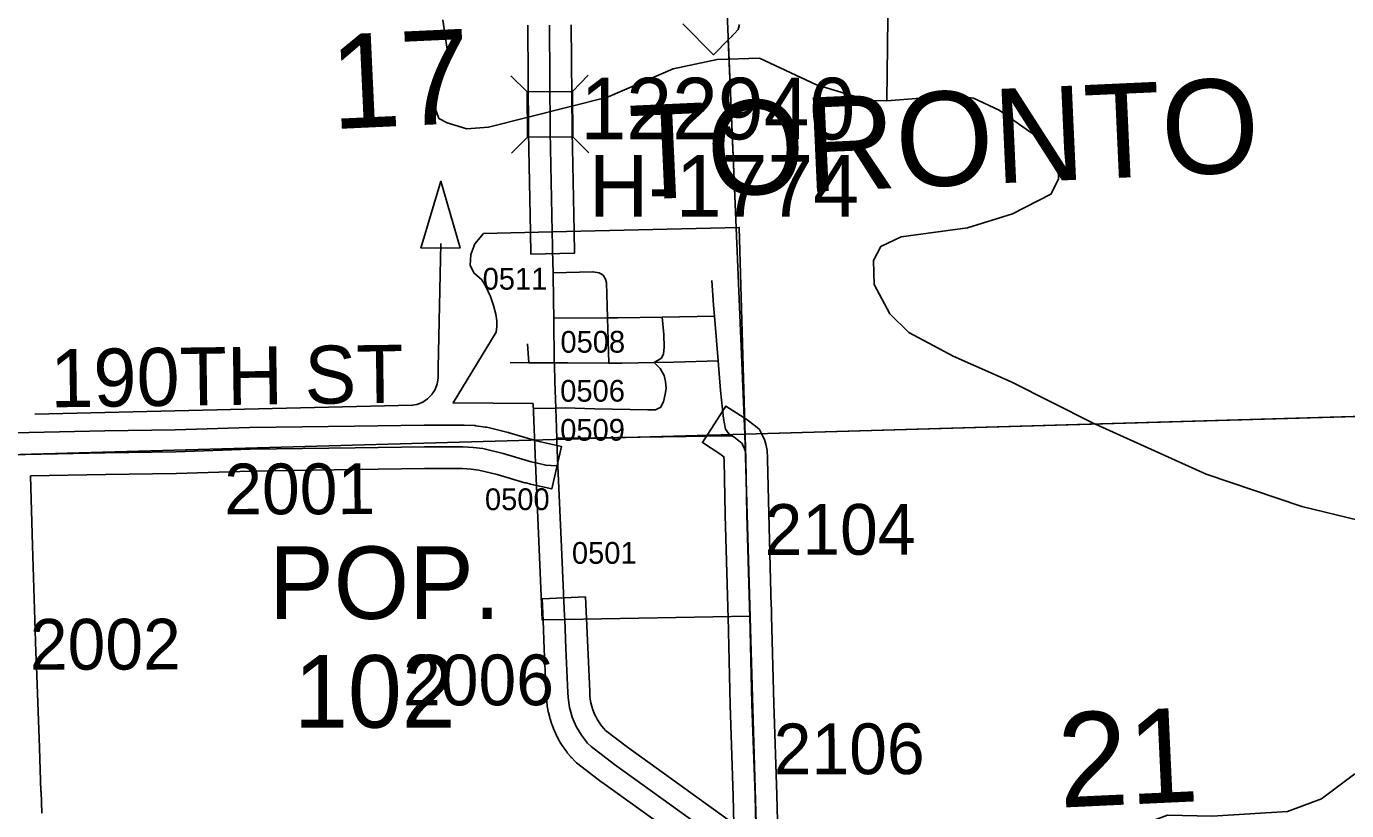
# Model space of a CAD drawing. Extents: x 128.7 to 185.5, y -21.4 to 12.6.
# Drawn here: x 135.078 to 136.899, y -5.155 to -4.073 of the extents above; entities that cross this region are included whole.
import ezdxf

# ---------------------------------------------------------------- set-up
doc = ezdxf.new("R2010")
doc.units = 0
for name, color, linetype in [('tdCoCityStreetMajor', 7, 'Continuous'), ('tdCoCityStreetMinor', 7, 'Continuous'), ('tdCoCorpBndry', 7, 'Continuous'), ('tdCoCorpPopTxt', 7, 'Continuous'), ('tdCoCorpTxt', 7, 'Continuous'), ('tdCoDirctArrow', 7, 'Continuous'), ('tdCoHydroRiver', 7, 'Continuous'), ('tdCoSecRdNmbr', 7, 'Continuous'), ('tdCoSecRdTxt', 7, 'Continuous'), ('tdCoSecRteBand', 7, 'Continuous'), ('tdCoSecRteCL', 7, 'Continuous'), ('tdCoSectLine', 7, 'Continuous'), ('tdCoSectLinePart', 7, 'Continuous'), ('tdCoSectNmbr', 7, 'Continuous'), ('tdCoStrucSec', 7, 'Continuous'), ('tdCoStrucSecCoName', 7, 'Continuous'), ('tdCoStrucSecFHWANum', 7, 'Continuous'), ('tdCoSurfAsphalt', 7, 'Continuous'), ('tdCoSurfAsphaltUnbanded', 7, 'Continuous'), ('tdCoSurfGravel', 7, 'Continuous'), ('tdCoSurfGravelUnbanded', 7, 'Continuous')]:
    doc.layers.add(name, color=color, linetype=linetype)

msp = doc.modelspace()

# ---------------------------------------------------------------- linework, layer by layer
at = {"layer": 'tdCoCityStreetMajor'}
msp.add_lwpolyline([(135.8097, -4.6413), (135.862, -4.6407), (135.9876, -4.6387), (136.0406, -4.638), (136.0522, -4.6383)], dxfattribs=at)
at = {"layer": 'tdCoCityStreetMinor'}
for p, q in [((135.8054, -4.4757), (135.8796, -4.4753)), ((135.8814, -4.5377), (135.8796, -4.4753)), ((135.9553, -4.4742), (136.0272, -4.4729)), ((136.0324, -4.5344), (136.0272, -4.4729)), ((135.7712, -4.5371), (135.7693, -4.5112)), ((135.7452, -4.5369), (135.7712, -4.5371))]:
    msp.add_line(p, q, dxfattribs=at)
for points in [[(135.8796, -4.4753), (135.8791, -4.4582), (135.8783, -4.4269), (135.8771, -4.4217), (135.8736, -4.4165), (135.868, -4.4131), (135.8596, -4.4116), (135.8045, -4.4129)], [(136.0272, -4.4729), (136.026, -4.4578), (136.0237, -4.4238)], [(135.8796, -4.4753), (135.8939, -4.4752), (135.9553, -4.4742)], [(135.944, -4.5369), (135.954, -4.5307), (135.957, -4.525), (135.9577, -4.5159), (135.9572, -4.4981), (135.9553, -4.4742)], [(135.944, -4.5369), (135.9713, -4.5364), (136.0324, -4.5344)], [(136.0522, -4.6383), (136.0472, -4.6351), (136.0425, -4.6289), (136.0395, -4.6141), (136.0358, -4.5752), (136.0324, -4.5344)], [(135.7712, -4.5371), (135.7962, -4.5374), (135.8063, -4.5374), (135.8248, -4.5374), (135.8814, -4.5377)], [(135.778, -4.6002), (135.8083, -4.5997), (135.8214, -4.5995), (135.8623, -4.6005), (135.9353, -4.6022), (135.9461, -4.602), (135.9513, -4.5995), (135.9528, -4.5988), (135.957, -4.5909), (135.9592, -4.5805), (135.9604, -4.5726), (135.9597, -4.5628), (135.9577, -4.5546), (135.9523, -4.5452), (135.944, -4.5369)], [(135.8814, -4.5377), (135.9, -4.5378), (135.944, -4.5369)]]:
    msp.add_lwpolyline(points, dxfattribs=at)
at = {"layer": 'tdCoCorpBndry'}
msp.add_lwpolyline([(135.8035, -4.3566), (136.0615, -4.3505), (136.0706, -4.6706), (136.0721, -4.7463), (136.076, -4.8868), (135.8207, -4.8914), (135.7893, -4.892), (135.7804, -4.6752), (135.777, -4.5934), (135.6666, -4.5925), (135.7259, -4.4948), (135.7271, -4.4873), (135.7268, -4.4793), (135.7255, -4.47), (135.7224, -4.4583), (135.7183, -4.4456), (135.7114, -4.4311), (135.7061, -4.4226), (135.6954, -4.4132), (135.6902, -4.4025), (135.6911, -4.3876), (135.6964, -4.3729), (135.7086, -4.3589)], close=True, dxfattribs=at)
at = {"layer": 'tdCoDirctArrow'}
msp.add_lwpolyline([(135.6223, -4.3792), (135.6497, -4.2868), (135.6762, -4.3787)], close=True, dxfattribs=at)
msp.add_lwpolyline([(135.0894, -4.6081), (135.6107, -4.5957), (135.6167, -4.5945), (135.6247, -4.5916), (135.6312, -4.587), (135.6375, -4.5809), (135.6418, -4.5738), (135.6448, -4.566), (135.6462, -4.5583), (135.646, -4.5512), (135.646, -4.5443), (135.6496, -4.3728)], dxfattribs=at)
at = {"layer": 'tdCoHydroRiver'}
for points in [[(136.2743, -3.4151), (136.265, -4.176), (136.3578, -4.1684), (136.3848, -4.1722), (136.42, -4.1885), (136.4652, -4.2202), (136.501, -4.2554), (136.5019, -4.2838), (136.4915, -4.3046), (136.4387, -4.3315), (136.3762, -4.3508), (136.285, -4.3632), (136.257, -4.3767), (136.2466, -4.3959), (136.2476, -4.429), (136.2694, -4.4694), (136.2955, -4.4954), (136.3564, -4.5282), (136.4365, -4.5636), (136.5487, -4.62), (136.7055, -4.6909), (136.8379, -4.7356), (136.9476, -4.7622)], [(135.6523, -4.0642), (135.6584, -4.105), (135.6573, -4.1224), (135.6442, -4.1575), (135.6419, -4.186), (135.6471, -4.2), (135.6584, -4.206), (135.6854, -4.2146), (135.7153, -4.2121), (135.8797, -4.1707), (135.9701, -4.1316), (136.0312, -4.1186), (136.0895, -4.1168), (136.168, -4.1538), (136.2397, -4.1752), (136.265, -4.176)], [(136.911, -5.1042), (136.8647, -5.1388), (136.8179, -5.156), (136.714, -5.1624), (136.6524, -5.1612), (136.6056, -5.1785), (136.5872, -5.1964), (136.5769, -5.2188), (136.5685, -5.2538), (136.5729, -5.2931), (136.5794, -5.2992), (136.5811, -5.3055), (136.5861, -5.3132), (136.5847, -5.318), (136.6091, -5.3425), (136.6285, -5.3561), (136.6716, -5.3736), (136.7463, -5.3887), (136.7976, -5.4139), (136.8672, -5.4717), (136.8978, -5.4897), (136.971, -5.5111)]]:
    msp.add_lwpolyline(points, dxfattribs=at)
at = {"layer": 'tdCoSecRteBand'}
for points in [[(135.8297, -4.071), (135.8307, -4.218), (135.8335, -4.356), (135.8341, -4.386), (135.7741, -4.3873), (135.7735, -4.3573), (135.7707, -4.219), (135.7707, -4.2188), (135.7707, -4.2186), (135.7697, -4.0714)], [(136.0619, -4.0703), (136.0599, -4.0774), (136.0549, -4.0827), (136.0517, -4.0862), (136.0513, -4.0866), (136.051, -4.087), (136.047, -4.0909), (136.0258, -4.1121), (135.9834, -4.0697)], [(136.0512, -5.2447), (135.8717, -5.1158), (135.8714, -5.1155), (135.871, -5.1152), (135.8387, -5.0906), (135.8368, -5.0891), (135.8351, -5.0874), (135.8304, -5.0823), (135.8297, -5.0816), (135.8291, -5.0808), (135.8246, -5.0755), (135.824, -5.0747), (135.8234, -5.074), (135.8193, -5.0683), (135.8188, -5.0675), (135.8182, -5.0667), (135.8145, -5.0608), (135.814, -5.06), (135.8135, -5.0592), (135.8102, -5.053), (135.8098, -5.0522), (135.8093, -5.0513), (135.8079, -5.0481), (135.8064, -5.045), (135.806, -5.0441), (135.8057, -5.0432), (135.8031, -5.0367), (135.8028, -5.0358), (135.8025, -5.0349), (135.8004, -5.0282), (135.8001, -5.0273), (135.7999, -5.0264), (135.7983, -5.0196), (135.798, -5.0186), (135.7979, -5.0177), (135.7966, -5.0108), (135.7965, -5.0099), (135.7964, -5.0089), (135.7956, -5.002), (135.7955, -5.001), (135.7955, -5.0001), (135.7952, -4.9931), (135.7924, -4.9324), (135.7924, -4.9324), (135.7924, -4.9324), (135.7907, -4.8927), (135.7894, -4.8628), (135.8493, -4.8601), (135.8506, -4.8901), (135.8524, -4.9298), (135.8551, -4.9904), (135.8551, -4.9904), (135.8554, -4.9964), (135.8559, -5.0014), (135.8568, -5.0063), (135.858, -5.0112), (135.8595, -5.016), (135.8613, -5.0207), (135.8623, -5.0229), (135.8634, -5.0252), (135.8658, -5.0296), (135.8685, -5.0338), (135.8714, -5.0379), (135.8746, -5.0418), (135.8771, -5.0444), (135.9071, -5.0673), (136.0542, -5.173), (136.0532, -5.1349), (136.049, -5.0092), (136.049, -5.0091), (136.049, -5.0089), (136.046, -4.8875), (136.0458, -4.8768), (136.0457, -4.8744), (136.0421, -4.7472), (136.0421, -4.747), (136.0421, -4.7469), (136.0406, -4.672), (136.0402, -4.6668), (136.0367, -4.664), (136.0359, -4.6635), (136.0107, -4.6473), (136.0431, -4.5968), (136.0684, -4.6131), (136.0703, -4.6143), (136.0715, -4.615), (136.0726, -4.6159), (136.0839, -4.6248), (136.0896, -4.6292), (136.0926, -4.6357), (136.0933, -4.6372), (136.0961, -4.6431), (136.0974, -4.6461), (136.0982, -4.6493), (136.0991, -4.6537), (136.0996, -4.6559), (136.0998, -4.6581), (136.1005, -4.6685), (136.1006, -4.6692), (136.1006, -4.67), (136.1021, -4.7456), (136.1057, -4.8727), (136.1058, -4.8752), (136.1058, -4.8752), (136.1058, -4.8753), (136.106, -4.8861), (136.109, -5.0073), (136.1132, -5.133), (136.1132, -5.1331), (136.1132, -5.1332), (136.1151, -5.2056)], [(135.0519, -4.6341), (135.0818, -4.6332), (135.0818, -4.6333), (135.0819, -4.6333), (135.0819, -4.6333), (135.1859, -4.6312), (135.186, -4.6312), (135.1861, -4.6312), (135.2832, -4.6298), (135.3856, -4.6266), (135.3858, -4.6266), (135.3861, -4.6265), (135.5308, -4.6246), (135.6265, -4.6231), (135.6267, -4.6231), (135.627, -4.6231), (135.6805, -4.6231), (135.6813, -4.6231), (135.6821, -4.6231), (135.6959, -4.6239), (135.697, -4.6239), (135.6981, -4.6241), (135.7114, -4.6258), (135.7131, -4.626), (135.7148, -4.6264), (135.7427, -4.6333), (135.7433, -4.6335), (135.7439, -4.6337), (135.7818, -4.6448), (135.7871, -4.646), (135.8164, -4.6528), (135.8028, -4.7112), (135.7736, -4.7045), (135.7674, -4.703), (135.7666, -4.7028), (135.7657, -4.7026), (135.7276, -4.6914), (135.702, -4.6851), (135.6915, -4.6837), (135.6797, -4.6831), (135.6272, -4.6831), (135.5317, -4.6846), (135.5317, -4.6846), (135.5317, -4.6846), (135.3872, -4.6865), (135.2849, -4.6897), (135.2846, -4.6897), (135.2844, -4.6897), (135.187, -4.6912), (135.0836, -4.6933), (135.0865, -4.7894), (135.0911, -4.9363), (135.0911, -4.9364), (135.0911, -4.9365), (135.0916, -4.956), (135.0961, -5.068), (135.0961, -5.0681), (135.0961, -5.0682), (135.098, -5.1284), (135.098, -5.1286), (135.0982, -5.1286), (135.099, -5.1585)]]:
    msp.add_lwpolyline(points, dxfattribs=at)
at = {"layer": 'tdCoSecRteCL'}
for points in [[(135.8113, -4.6795), (135.8098, -4.6468), (135.8097, -4.6413), (135.8083, -4.5997), (135.8071, -4.5631), (135.8064, -4.54), (135.8063, -4.5374), (135.8054, -4.4757), (135.805, -4.4512), (135.8045, -4.4129), (135.804, -4.3822), (135.8039, -4.3757), (135.8035, -4.3566), (135.8007, -4.2184), (135.7997, -4.0712)], [(136.0844, -5.2336), (136.0854, -5.2178), (136.0832, -5.134), (136.079, -5.0082), (136.076, -4.8868), (136.0758, -4.876), (136.0757, -4.8736), (136.0721, -4.7463), (136.0706, -4.6706), (136.0699, -4.6602), (136.0689, -4.6558), (136.0661, -4.6499), (136.0654, -4.6484), (136.0541, -4.6395), (136.0522, -4.6383)], [(135.0527, -4.6641), (135.0765, -4.6635), (135.1865, -4.6612), (135.2839, -4.6598), (135.3865, -4.6565), (135.5313, -4.6546), (135.627, -4.6531), (135.6805, -4.6531), (135.6943, -4.6538), (135.7076, -4.6556), (135.7355, -4.6625), (135.7742, -4.6738), (135.7804, -4.6752), (135.783, -4.6758), (135.7944, -4.6785), (135.8092, -4.6795), (135.8113, -4.6795)], [(136.0844, -5.2336), (136.0698, -5.2211), (135.8892, -5.0914), (135.8569, -5.0667), (135.8521, -5.0617), (135.8477, -5.0563), (135.8436, -5.0507), (135.8399, -5.0448), (135.8366, -5.0387), (135.8351, -5.0355), (135.8336, -5.0324), (135.8311, -5.0259), (135.829, -5.0193), (135.8274, -5.0125), (135.8262, -5.0056), (135.8254, -4.9987), (135.8251, -4.9918), (135.8224, -4.9311), (135.8207, -4.8914), (135.8205, -4.8869), (135.8162, -4.7913), (135.8113, -4.6795)]]:
    msp.add_lwpolyline(points, dxfattribs=at)
at = {"layer": 'tdCoSectLine'}
for points in [[(136.0272, -3.6378), (136.0691, -4.6358)], [(136.0691, -4.6358), (137.0889, -4.6062)], [(135.0523, -4.6641), (136.0691, -4.6358)], [(136.0691, -4.6358), (136.0983, -5.6299)]]:
    msp.add_lwpolyline(points, dxfattribs=at)
at = {"layer": 'tdCoSectLinePart'}
for points in [[(136.0462, -4.0911), (136.0571, -4.3506)], [(136.0692, -4.6358), (137.0667, -4.6068)], [(135.778, -4.6439), (135.7787, -4.6439)]]:
    msp.add_lwpolyline(points, dxfattribs=at)
at = {"layer": 'tdCoStrucSec'}
for p, q in [((135.7687, -4.1633), (135.7464, -4.1413)), ((135.8313, -4.1629), (135.8532, -4.1406)), ((135.7691, -4.2259), (135.7471, -4.2482)), ((135.8317, -4.2255), (135.854, -4.2474))]:
    msp.add_line(p, q, dxfattribs=at)
msp.add_lwpolyline([(135.7691, -4.2259), (135.7687, -4.1633), (135.8313, -4.1629), (135.8317, -4.2255)], close=True, dxfattribs=at)
at = {"layer": 'tdCoSurfAsphalt'}
for points in [[(135.8035, -4.3566), (135.8007, -4.2184), (135.7997, -4.0712)], [(135.0765, -4.6635), (135.1865, -4.6612), (135.2839, -4.6598), (135.3865, -4.6565), (135.5313, -4.6546), (135.627, -4.6531), (135.6805, -4.6531), (135.6943, -4.6538), (135.7076, -4.6556), (135.7355, -4.6625), (135.7742, -4.6738), (135.7804, -4.6752)], [(136.0698, -5.2211), (135.8892, -5.0914), (135.8569, -5.0667), (135.8521, -5.0617), (135.8477, -5.0563), (135.8436, -5.0507), (135.8399, -5.0448), (135.8366, -5.0387), (135.8351, -5.0355), (135.8336, -5.0324), (135.8311, -5.0259), (135.829, -5.0193), (135.8274, -5.0125), (135.8262, -5.0056), (135.8254, -4.9987), (135.8251, -4.9918), (135.8224, -4.9311), (135.8207, -4.8914)]]:
    msp.add_lwpolyline(points, dxfattribs=at)
at = {"layer": 'tdCoSurfAsphaltUnbanded'}
msp.add_lwpolyline([(135.8207, -4.8914), (135.8205, -4.8869), (135.8162, -4.7913), (135.8113, -4.6795), (135.8098, -4.6468), (135.8097, -4.6413), (135.8083, -4.5997), (135.8071, -4.5631), (135.8064, -4.54), (135.8063, -4.5374), (135.8054, -4.4757), (135.805, -4.4512), (135.8045, -4.4129), (135.804, -4.3822), (135.8039, -4.3757), (135.8035, -4.3566)], dxfattribs=at)
at = {"layer": 'tdCoSurfGravel'}
for points in [[(136.0706, -4.6706), (136.0699, -4.6602), (136.0689, -4.6558), (136.0661, -4.6499), (136.0654, -4.6484), (136.0541, -4.6395), (136.0522, -4.6383)], [(136.076, -4.8868), (136.0758, -4.876), (136.0757, -4.8736), (136.0721, -4.7463), (136.0706, -4.6706)], [(136.0844, -5.2336), (136.0854, -5.2178), (136.0832, -5.134), (136.079, -5.0082), (136.076, -4.8868)]]:
    msp.add_lwpolyline(points, dxfattribs=at)
at = {"layer": 'tdCoSurfGravelUnbanded'}
msp.add_lwpolyline([(135.7804, -4.6752), (135.783, -4.6758), (135.7944, -4.6785), (135.8092, -4.6795), (135.8113, -4.6795)], dxfattribs=at)

# ---------------------------------------------------------------- texts
at = {"layer": 'tdCoCorpPopTxt'}
for s, p in [('POP.', (135.4127, -4.8905)), ('102', (135.4471, -5.0405))]:
    msp.add_text(s, height=0.1, dxfattribs=at).set_placement(p)
at = {"layer": 'tdCoCorpTxt'}
msp.add_text('TORONTO', height=0.13, rotation=2.6039, dxfattribs=at).set_placement((135.9133, -4.3126))
at = {"layer": 'tdCoSecRdNmbr'}
for s, height, rotation, p in [('0511', 0.03, 0.1133, (135.7074, -4.4363)), ('0508', 0.03, 0.1133, (135.8148, -4.5233)), ('0506', 0.03, 0.1133, (135.8145, -4.5909)), ('0509', 0.03, 0.1133, (135.8145, -4.6447)), ('2001', 0.07, 0.1031, (135.3509, -4.7463)), ('0500', 0.03, 0.1133, (135.7106, -4.7405)), ('2104', 0.07, 0.1037, (136.0965, -4.8022)), ('0501', 0.03, 0.1133, (135.8306, -4.8145)), ('2002', 0.07, 0.1029, (135.0827, -4.9606)), ('2006', 0.07, 0.1033, (135.5976, -5.0099)), ('2106', 0.07, 0.1037, (136.1091, -5.1049))]:
    msp.add_text(s, height=height, rotation=rotation, dxfattribs=at).set_placement(p)
at = {"layer": 'tdCoSecRdTxt'}
msp.add_text('190TH ST', height=0.08, rotation=0.774, dxfattribs=at).set_placement((135.1113, -4.5987))
at = {"layer": 'tdCoSectNmbr'}
for s, rotation, p in [('17', 2.6556, (135.4999, -4.2149)), ('21', 2.6564, (136.504, -5.1509))]:
    msp.add_text(s, height=0.13, rotation=rotation, dxfattribs=at).set_placement(p)
at = {"layer": 'tdCoStrucSecCoName'}
msp.add_text('H-1774', height=0.085, dxfattribs=at).set_placement((135.8539, -4.3357))
at = {"layer": 'tdCoStrucSecFHWANum'}
msp.add_text('122940', height=0.085, dxfattribs=at).set_placement((135.8423, -4.229))

doc.saveas('drawing.dxf')
